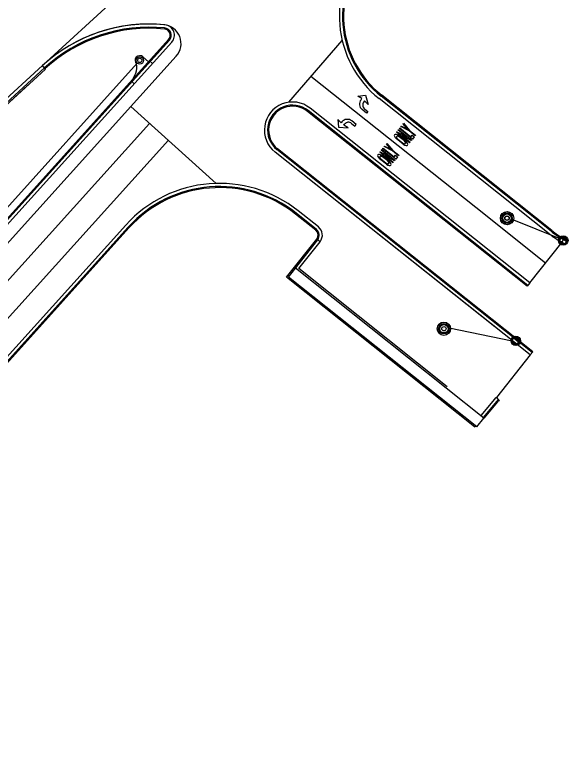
# Model space of a CAD drawing. Extents: x 468143 to 491361, y 1438528 to 1468730.
# Drawn here: x 490836.5 to 491100.2, y 1467265.1 to 1467623.5 of the extents above; entities that cross this region are included whole.
import ezdxf

# ---------------------------------------------------------------- set-up
doc = ezdxf.new("R2010")
doc.units = 0
doc.layers.add('Default', color=7, linetype='Continuous')
doc.layers.add('Xreference_dp', color=7, linetype='Continuous')

# ---------------------------------------------------------------- blocks, each defined once
blk = doc.blocks.new('POINT_DISPLAY')
at = {"layer": 'Default'}
blk.add_line((0, 0), (0, 0), dxfattribs=at)
blk = doc.blocks.new('InltCurb1_35')
at = {"layer": 'Default'}
for p, q in [((2.25, 2), (2.25, 5.5)), ((-10, 2), (-10, 0)), ((-10, 1.5), (3, 1.5)), ((3, 2), (2.25, 2)), ((3, 0), (3, 2))]:
    blk.add_line(p, q, dxfattribs=at)
for radius in [1.75, 1]:
    blk.add_circle((0, 5.5), radius, dxfattribs=at)
for centre, radius, start, end in [((0, 5.5), 2.25, 0, 180), ((-9.85, 12), 10, 269.1432, 319.4677)]:
    blk.add_arc(centre, radius, start, end, dxfattribs=at)
for p in [(0, 7.75), (0, 7.25), (0, 7.25), (-1.75, 5.5), (-1.75, 5.5), (-1.62, 4.84), (-1.6, 6.2), (-1.26, 4.28), (-1.22, 6.76), (-0.7, 3.9), (-0.66, 7.12), (0, 5.5), (0, 5.5), (0, 3.75), (0, 3.75), (0.66, 3.88), (0.7, 7.1), (1.22, 4.24), (1.26, 6.72), (1.6, 4.8), (1.62, 6.16), (1.75, 5.5), (1.75, 5.5), (0, 0), (0, 0)]:
    blk.add_blockref('POINT_DISPLAY', p, dxfattribs=at)
blk = doc.blocks.new('InltCurb9')
at = {"layer": 'Default'}
for p, q in [((-1.79, 0.04), (-1.79, 1.96)), ((-1.79, 1.01), (-1.54, 1.01)), ((-1.54, 0.99), (-1.79, 0.99)), ((-1.54, -0.04), (-1.54, 2.04)), ((-1.54, 2.04), (1.54, 2.04)), ((-1.54, 1.5), (1.54, 1.5)), ((-1.5, 1.5), (-1.5, 2)), ((-1.5, 2), (1.5, 2)), ((-1.5, 0), (-1.5, 1.5)), ((-1.5, 0), (1.5, 0)), ((-1.46, 2.29), (1.46, 2.29)), ((-0.61, 2.04), (-0.61, 2.29)), ((-0.59, 2.29), (-0.59, 2.04)), ((0.59, 2.04), (0.59, 2.29)), ((0.61, 2.29), (0.61, 2.04)), ((1.5, 1.5), (1.5, 2)), ((1.5, 0), (1.5, 1.5)), ((1.54, -0.04), (1.54, 2.04)), ((1.54, 1.01), (1.79, 1.01)), ((1.79, 0.99), (1.54, 0.99)), ((1.79, 0.04), (1.79, 1.96)), ((-1.54, -0.04), (1.54, -0.04)), ((-1.46, -0.29), (1.46, -0.29)), ((-0.61, -0.29), (-0.61, -0.04)), ((-0.59, -0.04), (-0.59, -0.29)), ((0.59, -0.29), (0.59, -0.04)), ((0.61, -0.04), (0.61, -0.29))]:
    blk.add_line(p, q, dxfattribs=at)
for centre, start, end in [((-1.46, 1.96), 90, 180), ((-1.46, 0.04), 180, 270), ((1.46, 1.96), 360, 90), ((1.46, 0.04), 270, 360)]:
    blk.add_arc(centre, 0.333, start, end, dxfattribs=at)
for p in [(-1.5, 2), (-1.5, 1), (-1.5, 1), (-1.5, 0), (0, 2), (0, 2), (0, 2), (0, 1), (0, 1), (1.5, 2), (1.5, 1), (1.5, 1), (0, 0), (0, 0), (0, 0), (0, 0), (1.5, 0)]:
    blk.add_blockref('POINT_DISPLAY', p, dxfattribs=at)
blk = doc.blocks.new('MHCover2')
at = {"layer": 'Default'}
for radius in [2, 1.06, 1]:
    blk.add_circle((0, 0), radius, dxfattribs=at)
for p in [(-2, 0), (-2, 0), (-1.83, 0.81), (-1.39, 1.43), (-0.75, 1.85), (0, 2.5), (0, 2), (0, 2), (0, 0), (0, 0), (0, 0), (0.81, 1.83), (1.43, 1.39), (1.85, 0.75), (2, 0), (2, 0), (-1.85, -0.75), (-1.43, -1.39), (-0.81, -1.83), (0, -2), (0, -2), (0, -2.5), (0.75, -1.85), (1.39, -1.43), (1.83, -0.81)]:
    blk.add_blockref('POINT_DISPLAY', p, dxfattribs=at)
blk = doc.blocks.new('PBottom35Dia')
at = {"layer": 'Default'}
for radius in [2.25, 1.75, 1.75]:
    blk.add_circle((0, 0), radius, dxfattribs=at)
for p in [(-1.75, 0), (-1.75, 0), (-1.6, 0.7), (-1.22, 1.26), (-0.66, 1.62), (0, 1.75), (0, 1.75), (0, 1.75), (0, 0), (0, 0), (0.7, 1.6), (1.26, 1.22), (1.62, 0.66), (1.75, 0), (1.75, 0), (-1.62, -0.66), (-1.26, -1.22), (-0.7, -1.6), (0, -1.75), (0, -1.75), (0, -1.75), (0.66, -1.62), (1.22, -1.26), (1.6, -0.7)]:
    blk.add_blockref('POINT_DISPLAY', p, dxfattribs=at)
blk = doc.blocks.new('JBottom50Dia')
at = {"layer": 'Default'}
for radius in [3.17, 2.5, 2.5]:
    blk.add_circle((0, 0), radius, dxfattribs=at)
for p in [(-2.29, 1.01), (-1.74, 1.79), (-0.94, 2.32), (0, 2.5), (0, 2.5), (0, 2.5), (0, 0), (0, 0), (0, 0), (1.01, 2.29), (1.79, 1.74), (2.32, 0.94), (2.5, 0), (2.5, 0), (-2.5, 0), (-2.5, 0), (-2.32, -0.94), (-1.79, -1.74), (-1.01, -2.29), (0, -2.5), (0, -2.5), (0, -2.5), (0.94, -2.32), (1.74, -1.79), (2.29, -1.01)]:
    blk.add_blockref('POINT_DISPLAY', p, dxfattribs=at)
blk = doc.blocks.new('DALeftTurn_1')
at = {"layer": 'Default'}
for points in [[(5.67, 3.17), (2, 0.5), (4.33, 0.83), (4.33, 0.17)], [(6, 0.17), (6, 0.83), (8.25, 0.5), (5.67, 3.17)], [(2, -2.17), (0, -2.17), (0, -3.17), (2.67, -3.17)]]:
    blk.add_lwpolyline(points, dxfattribs=at)
for centre, radius in [((2, 0.17), 2.33), ((2.67, 0.17), 3.33)]:
    blk.add_arc(centre, radius, 270, 0, dxfattribs=at)
blk = doc.blocks.new('ONLY_5')
at = {"layer": 'Default'}
for p, q in [((1.94, 3.96), (6.06, 3.96)), ((5.6, 3.63), (2.4, 3.63)), ((6.06, 1.96), (1.94, 1.96)), ((2.4, 2.29), (5.6, 2.29))]:
    blk.add_line(p, q, dxfattribs=at)
for points in [[(0, -0.12), (0, 0.21), (5, 1.13), (0, 1.13), (0, 1.46), (8, 1.46), (8, 1.13), (2.9, 0.21), (8, 0.21), (8, -0.12), (0, -0.12)], [(1.33, -2.12), (0, -2.12), (0, -0.79), (8, -0.79), (8, -1.12), (1.33, -1.12), (1.33, -2.12)], [(8, -3.96), (3.67, -3.12), (0, -3.12), (0, -2.79), (3.67, -2.79), (8, -1.96), (8, -2.3), (4.57, -2.96), (8, -3.62), (8, -3.96)]]:
    blk.add_lwpolyline(points, dxfattribs=at)
for major_axis, ratio, start_param, end_param in [((4, 0), 0.291667, 2.111896, 4.171289), ((2.67, 0), 0.3125, 2.214297, 4.068888), ((2.67, 0), 0.3125, 5.35589, 7.210481), ((4, 0), 0.291667, 5.253489, 7.312882)]:
    blk.add_ellipse((4, 2.96), major_axis=major_axis, ratio=ratio, start_param=start_param, end_param=end_param, dxfattribs=at)
blk = doc.blocks.new('DARightTurn')
at = {"layer": 'Default'}
for points in [[(2, 2.17), (0, 2.17), (0, 3.17), (2.67, 3.17)], [(5.67, -3.17), (2, -0.5), (4.33, -0.83), (4.33, -0.17)], [(6, -0.17), (6, -0.83), (8.25, -0.5), (5.67, -3.17)]]:
    blk.add_lwpolyline(points, dxfattribs=at)
for centre, radius in [((2, -0.17), 2.33), ((2.67, -0.17), 3.33)]:
    blk.add_arc(centre, radius, 360, 90, dxfattribs=at)

msp = doc.modelspace()

# ---------------------------------------------------------------- linework, layer by layer
at = {"layer": 'Xreference_dp'}
for p, q in [((490849.5, 1467599.51), (490899.92, 1467645.77)), ((490909.84, 1467611.55), (490728.01, 1467409.94)), ((490910.95, 1467610.54), (490729.12, 1467408.94)), ((490909.46, 1467611.88), (490737.95, 1467421.71)), ((490966.6, 1467582.03), (490991.97, 1467611.48)), ((490913.06, 1467603.93), (490733.58, 1467404.92)), ((490849.5, 1467599.51), (490486.16, 1467266.12)), ((490849.5, 1467599.51), (490487.17, 1467267.05)), ((490894.61, 1467600.64), (490790.23, 1467484.89)), ((490851.02, 1467597.85), (490849.5, 1467599.51)), ((490850.51, 1467598.4), (490487.3, 1467265.13)), ((490851.02, 1467597.85), (490488.69, 1467265.39)), ((491055.43, 1467531.96), (490977.12, 1467594.24)), ((490842.64, 1467590.16), (490603.27, 1467370.53)), ((491091.3, 1467520.69), (491010.45, 1467584.98)), ((491091.61, 1467521.08), (491010.76, 1467585.37)), ((491090.36, 1467519.52), (491009.51, 1467583.81)), ((491090.36, 1467519.52), (491009.51, 1467583.81)), ((490891.53, 1467580.05), (490932.11, 1467543.46)), ((491079.91, 1467494.61), (490975.44, 1467577.68)), ((491080.22, 1467495), (490975.75, 1467578.08)), ((491081.16, 1467496.17), (490976.68, 1467579.25)), ((491081.16, 1467496.17), (490976.68, 1467579.25)), ((490900.44, 1467572.02), (490807.11, 1467468.53)), ((490909.35, 1467563.98), (490816.02, 1467460.49)), ((491082.57, 1467463.48), (490961.3, 1467559.91)), ((491081.32, 1467461.91), (490960.06, 1467558.34)), ((491064.53, 1467475.27), (490960.06, 1467558.34)), ((491082.26, 1467463.09), (490960.99, 1467559.52)), ((491088.63, 1467505.56), (491055.43, 1467531.96)), ((490979.43, 1467521.22), (490969.81, 1467528.87)), ((490979.74, 1467521.61), (490970.12, 1467529.26)), ((490980.68, 1467522.78), (490971.05, 1467530.44)), ((490980.68, 1467522.78), (490971.05, 1467530.44)), ((491095.5, 1467517.17), (491072.71, 1467526.24)), ((490889.15, 1467523.66), (490760.31, 1467380.81)), ((490889.15, 1467523.66), (490760.31, 1467380.81)), ((490890.26, 1467522.66), (490761.43, 1467379.8)), ((490890.64, 1467522.32), (490761.8, 1467379.47)), ((490965.48, 1467498.85), (490979.91, 1467517)), ((490981.48, 1467515.76), (490979.91, 1467517)), ((491096.53, 1467515.5), (491097.32, 1467517.34)), ((490966.42, 1467498.97), (490980.43, 1467516.59)), ((490971.29, 1467502.95), (490981.48, 1467515.76)), ((491081.16, 1467496.17), (491096.53, 1467515.5)), ((491059.37, 1467431.86), (490969.74, 1467503.14)), ((491041.9, 1467446.8), (490971.29, 1467502.95)), ((490967.05, 1467497.61), (490965.48, 1467498.85)), ((491055.96, 1467427.76), (490966.42, 1467498.97)), ((491054.83, 1467427.81), (490967.05, 1467497.61)), ((491081.16, 1467496.17), (491079.91, 1467494.61)), ((491072.72, 1467468.45), (491042.8, 1467474.64)), ((491082.57, 1467463.48), (491081.32, 1467461.91)), ((491081.35, 1467461.95), (491065.24, 1467441.7)), ((491065.24, 1467441.7), (491066.54, 1467440.09)), ((491064.29, 1467440.9), (491057.81, 1467433.11)), ((491065.45, 1467439.94), (491058.98, 1467432.17)), ((491065.83, 1467439.62), (491059.37, 1467431.86)), ((491055.96, 1467427.76), (491059.37, 1467431.86)), ((491054.83, 1467427.81), (491055.47, 1467428.16))]:
    msp.add_line(p, q, dxfattribs=at)
for centre, radius, start, end in [((491040.64, 1467622.94), 50, 137.953, 231.508), ((491040.64, 1467622.94), 50, 137.953, 231.508), ((491040.64, 1467622.94), 48.5, 137.953, 231.508), ((491040.64, 1467622.94), 48, 137.953, 231.508), ((490900.2, 1467544.24), 75, 84.2351, 132.5382), ((490900.2, 1467544.24), 75, 84.6314, 132.5382), ((490900.2, 1467544.24), 73.5, 84.2351, 132.5382), ((490900.2, 1467544.24), 73, 84.2351, 132.5382), ((490906.38, 1467609.96), 9, 317.953, 84.6314), ((490907.24, 1467613.89), 3.5, 317.953, 84.2351), ((490907.24, 1467613.89), 5, 317.953, 84.2351), ((490907.24, 1467613.89), 3, 317.953, 84.2351), ((490968.37, 1467568.8), 13.36, 51.508, 231.508), ((490968.37, 1467568.8), 13.36, 51.508, 231.508), ((490968.37, 1467568.8), 11.86, 51.508, 231.508), ((490968.37, 1467568.8), 11.86, 51.508, 231.508), ((490968.37, 1467568.8), 11.36, 51.508, 231.508), ((490933.71, 1467483.48), 60, 51.508, 137.953), ((490933.71, 1467483.48), 60, 51.508, 137.953), ((490933.71, 1467483.48), 58.5, 51.508, 137.953), ((490933.71, 1467483.48), 58, 51.508, 137.953), ((490977.56, 1467518.87), 3, 321.508, 51.508), ((490977.56, 1467518.87), 3.5, 321.508, 51.508), ((490977.56, 1467518.87), 5, 321.508, 51.508), ((490977.56, 1467518.87), 5, 321.508, 51.508), ((491114.75, 1467550.19), 37.69, 231.508, 242.1112), ((491114.75, 1467550.19), 37.19, 231.508, 242.0509), ((491114.75, 1467550.19), 39.19, 231.508, 242.2829), ((491114.75, 1467550.19), 39.19, 231.508, 242.2829), ((491066.94, 1467438.7), 3.44, 119.5065, 140.2377), ((491066.94, 1467438.7), 1.94, 112.1213, 140.2377), ((491066.94, 1467438.7), 1.44, 106.0401, 140.2377)]:
    msp.add_arc(centre, radius, start, end, dxfattribs=at)

# ---------------------------------------------------------------- block references
for name, p, rotation in [('InltCurb1_35', (490899.87, 1467598.25), 47.95296882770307), ('DARightTurn', (491005.48, 1467579.34), 140.75585795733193), ('DALeftTurn_1', (490996.6, 1467569.05), 140.6592612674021), ('ONLY_5', (491024.92, 1467563.96), 141.50796997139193), ('ONLY_5', (491016.97, 1467554.44), 141.50796996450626), ('JBottom50Dia', (491070.31, 1467526.94), 51.50796996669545), ('MHCover2', (491070.31, 1467526.94), -38.49203003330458), ('PBottom35Dia', (491097.05, 1467516.35), 51.50796996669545), ('InltCurb9', (491096.56, 1467515.48), -28.834159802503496), ('JBottom50Dia', (491040.32, 1467474.39), 51.50796996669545), ('MHCover2', (491040.32, 1467474.39), -38.49203003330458), ('PBottom35Dia', (491074.46, 1467468.65), 51.50796996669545), ('InltCurb9', (491073.84, 1467467.86), -38.49203008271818)]:
    msp.add_blockref(name, p, dxfattribs=dict(at, rotation=rotation))

doc.saveas('drawing.dxf')
